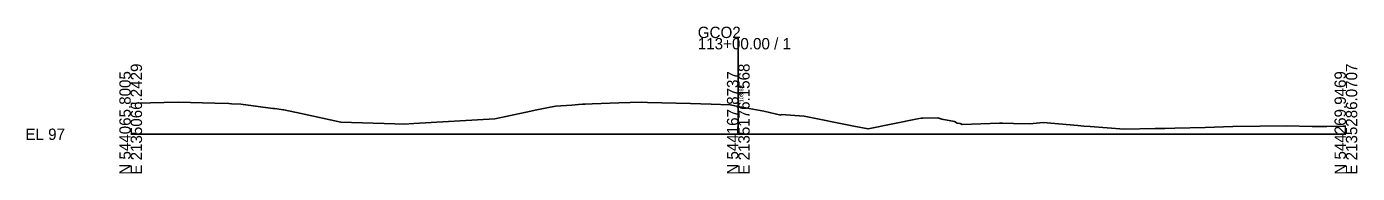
# Model space of a CAD drawing. Extents: x -14327 to 8886, y -10 to 39048.
# Drawn here: x 4974.3 to 5302.8, y 5990.3 to 6026.6 of the extents above; entities that cross this region are included whole.
import ezdxf

# ---------------------------------------------------------------- set-up
doc = ezdxf.new("R2010")
doc.units = 0
for name, color, linetype in [('RD_GPK_XS_Cell', 7, 'Continuous'), ('RD_XS_ExGround', 7, 'Continuous'), ('RD_XS_TX_Elev_EX', 7, 'Continuous')]:
    doc.layers.add(name, color=color, linetype=linetype)

msp = doc.modelspace()

# ---------------------------------------------------------------- linework, layer by layer
at = {"layer": 'RD_GPK_XS_Cell'}
for p, q in [((5150, 6000), (5150, 6023.8)), ((5000, 6000), (5150, 6000)), ((5150, 6000), (5300, 6000))]:
    msp.add_line(p, q, dxfattribs=at)
at = {"layer": 'RD_XS_ExGround'}
for p, q in [((5000, 6007.61), (5000.01, 6007.62)), ((5000.01, 6007.62), (5001.45, 6007.66)), ((5001.45, 6007.66), (5011.73, 6007.93)), ((5011.73, 6007.93), (5020.79, 6007.68)), ((5020.79, 6007.68), (5024.27, 6007.57)), ((5024.27, 6007.57), (5024.89, 6007.54)), ((5024.89, 6007.54), (5027.23, 6007.44)), ((5027.23, 6007.44), (5035.13, 6006.39)), ((5035.13, 6006.39), (5035.47, 6006.36)), ((5035.47, 6006.36), (5037.73, 6006.07)), ((5037.73, 6006.07), (5037.81, 6006.05)), ((5037.81, 6006.05), (5042.09, 6005.13)), ((5097.61, 6005.45), (5100.24, 6006.02)), ((5100.24, 6006.02), (5102.7, 6006.54)), ((5102.7, 6006.54), (5104.85, 6006.95)), ((5104.85, 6006.95), (5108.93, 6007.19)), ((5108.93, 6007.19), (5110.58, 6007.32)), ((5110.58, 6007.32), (5111.57, 6007.42)), ((5111.57, 6007.42), (5112.19, 6007.45)), ((5112.19, 6007.45), (5113.94, 6007.54)), ((5113.94, 6007.54), (5120.55, 6007.74)), ((5120.55, 6007.74), (5126.11, 6007.92)), ((5126.11, 6007.92), (5127.62, 6007.88)), ((5127.62, 6007.88), (5138.21, 6007.6)), ((5138.21, 6007.6), (5143.3, 6007.42)), ((5143.3, 6007.42), (5147.99, 6007.25)), ((5147.99, 6007.25), (5150, 6006.88)), ((5150, 6006.88), (5154.5, 6006.05)), ((5154.5, 6006.05), (5156.29, 6005.71)), ((5156.29, 6005.71), (5160.47, 6004.76)), ((5042.09, 6005.13), (5051.87, 6002.99)), ((5051.87, 6002.99), (5065.22, 6002.56)), ((5065.22, 6002.56), (5067.5, 6002.51)), ((5067.5, 6002.51), (5069.9, 6002.63)), ((5069.9, 6002.63), (5089.9, 6003.84)), ((5089.9, 6003.84), (5097.61, 6005.45)), ((5160.47, 6004.76), (5160.61, 6004.87)), ((5160.61, 6004.87), (5166.27, 6004.44)), ((5166.27, 6004.44), (5178.55, 6002.02)), ((5182.1, 6001.34), (5194.27, 6003.8)), ((5194.27, 6003.8), (5195.14, 6003.97)), ((5195.14, 6003.97), (5195.57, 6004)), ((5195.57, 6004), (5199.27, 6004.05)), ((5199.27, 6004.05), (5200.29, 6003.75)), ((5200.29, 6003.75), (5203.34, 6003.14)), ((5203.34, 6003.14), (5204.05, 6002.77)), ((5204.05, 6002.77), (5204.74, 6002.64)), ((5204.74, 6002.64), (5205.24, 6002.41)), ((5205.24, 6002.41), (5214.49, 6002.76)), ((5214.49, 6002.76), (5215.25, 6002.78)), ((5215.25, 6002.78), (5217.97, 6002.69)), ((5217.97, 6002.69), (5222.01, 6002.55)), ((5222.01, 6002.55), (5223.61, 6002.75)), ((5223.61, 6002.75), (5225.26, 6002.93)), ((5225.26, 6002.93), (5233.83, 6002.14)), ((5178.55, 6002.02), (5182.1, 6001.34)), ((5233.83, 6002.14), (5235.27, 6002.01)), ((5235.27, 6002.01), (5236.84, 6001.91)), ((5236.84, 6001.91), (5245.27, 6001.23)), ((5245.27, 6001.23), (5252.9, 6001.42)), ((5252.9, 6001.42), (5255.28, 6001.44)), ((5255.28, 6001.44), (5257.8, 6001.49)), ((5257.8, 6001.49), (5265.29, 6001.71)), ((5265.29, 6001.71), (5272.08, 6001.89)), ((5272.08, 6001.89), (5278.72, 6002.01)), ((5278.72, 6002.01), (5285.3, 6002.05)), ((5285.3, 6002.05), (5291.68, 6001.89)), ((5291.68, 6001.89), (5295.31, 6001.95)), ((5295.31, 6001.95), (5299.35, 6001.99)), ((5299.35, 6001.99), (5300, 6002.02))]:
    msp.add_line(p, q, dxfattribs=at)

# ---------------------------------------------------------------- texts
at = {"layer": 'RD_GPK_XS_Cell'}
for s, p in [('GCO2', (5140, 6023.8)), ('113+00.00 / 1', (5140, 6021)), ('EL 97', (4974, 5998.6))]:
    msp.add_text(s, height=2.8, dxfattribs=at).set_placement(p)
for s, p in [('N 544065.8005', (5000, 5990)), ('E 2135066.2429', (5002.8, 5990)), ('E 2135176.1568', (5152.8, 5990)), ('E 2135286.0707', (5302.8, 5990)), ('N 544167.8737', (5150, 5990)), ('N 544269.9469', (5300, 5990))]:
    msp.add_text(s, height=2.8, rotation=90, dxfattribs=at).set_placement(p)
at = {"layer": 'RD_XS_TX_Elev_EX'}
msp.add_text('103.88', height=1, rotation=90, dxfattribs=at).set_placement((5151.25, 6007.88))

doc.saveas('drawing.dxf')
